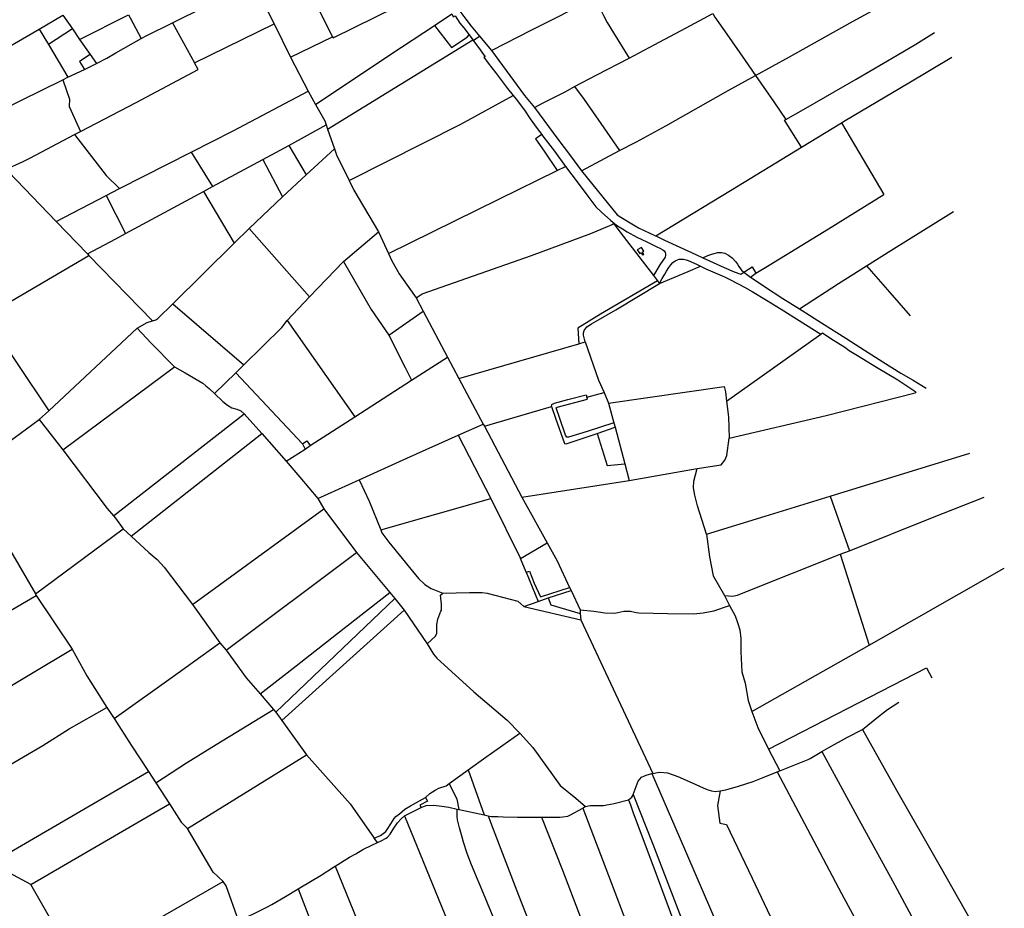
# Model space of a CAD drawing. Header units: inches. Extents: x 210911 to 224988, y 571697 to 586201.
# Tile 267 of 301: x 222844 to 224171, y 582867 to 584065. Entities that reach past the tile are written whole.
import ezdxf

# ---------------------------------------------------------------- set-up
doc = ezdxf.new("R2010")
doc.units = ezdxf.units.IN
doc.header["$MEASUREMENT"] = 0

msp = doc.modelspace()

# ---------------------------------------------------------------- linework, layer by layer
for points in [[(223207.846, 584150.343), (223207.888, 584150.264), (223220.453, 584126.674), (223250.018, 584072.812), (223258.647, 584055.328), (223265.973, 584041.604)], [(223050.058, 584060.447), (223068.096, 584069.483), (223121.374, 584094.847), (223160.126, 584112.278)], [(223160.126, 584112.278), (223187.479, 584058.858)], [(223265.973, 584041.604), (223266.75, 584040.149), (223408.346, 584110.01)], [(223836.288, 583989.471), (223882.094, 584014.611), (223963.821, 584060.301), (224026.114, 584094.813), (224042.418, 584103.86)], [(223429.416, 584087.932), (223437.534, 584076.097), (223445.541, 584065.095), (223452.964, 584055.996), (223464.15, 584042.319)], [(223480.04, 584022.983), (223534.426, 584050.867), (223619.649, 584094.128)], [(223619.649, 584094.128), (223631.429, 584070.294), (223636.059, 584060.986), (223644.528, 584047.066), (223665.865, 584012.769)], [(222870.432, 584051.994), (222902.629, 584070.467)], [(222902.629, 584070.467), (222915.225, 584052.099)], [(222924.854, 584038.057), (222990.819, 584071.136), (222992.97, 584067.197)], [(223403.287, 584056.894), (223426.753, 584072.474)], [(223426.753, 584072.474), (223428.752, 584068.417), (223431.221, 584069.64), (223437.569, 584059.899), (223442.753, 584053.453), (223450.098, 584044.079)], [(223665.865, 584012.769), (223699.571, 584030.714), (223742.56, 584053.795), (223778.512, 584073.114)], [(223778.512, 584073.114), (223781.284, 584068.019), (223797.367, 584044.873), (223822.355, 584009.398), (223836.288, 583989.471)], [(222992.97, 584067.197), (223008.208, 584039.294)], [(223008.208, 584039.294), (223014.623, 584042.785), (223050.058, 584060.447)], [(223050.058, 584060.447), (223079.744, 584006.465)], [(223079.744, 584006.465), (223187.479, 584058.858)], [(223187.479, 584058.858), (223209.31, 584014.147)], [(223243.18, 583950.33), (223344.704, 584017.995), (223403.287, 584056.894)], [(223403.287, 584056.894), (223426.274, 584026.937), (223447.23, 584041.163), (223450.098, 584044.079)], [(222724.526, 583967.489), (222870.432, 584051.994)], [(222870.432, 584051.994), (222882.915, 584031.026)], [(222915.225, 584052.099), (222882.915, 584031.026)], [(222915.225, 584052.099), (222924.854, 584038.057)], [(223450.098, 584044.079), (223455.042, 584037.556)], [(223877.169, 583930.247), (223900.628, 583943.522), (223971.775, 583984.443), (224027.031, 584016.878), (224052.095, 584031.649), (224077.56, 584047.366)], [(222882.915, 584031.026), (222909.196, 583986.883)], [(222924.854, 584038.057), (222939.172, 584017.743)], [(222947.8, 584005.503), (222961.901, 584012.781), (222973.999, 584019.793), (223008.208, 584039.294)], [(223209.31, 584014.147), (223265.973, 584041.604)], [(223259.371, 583917.114), (223455.042, 584037.556)], [(223455.042, 584037.556), (223455.73, 584036.649)], [(223455.73, 584036.649), (223464.15, 584042.319)], [(223455.73, 584036.649), (223462.666, 584027.283), (223471.762, 584014.701), (223470.052, 584013.864), (223475.562, 584006.023), (223485.675, 583993.32), (223502.003, 583971.701), (223509.344, 583962.406)], [(223464.15, 584042.319), (223480.04, 584022.983)], [(222939.172, 584017.743), (222924.733, 584008.075), (222931.43, 583997.607)], [(222939.172, 584017.743), (222947.8, 584005.503)], [(223480.04, 584022.983), (223505.007, 583989.57), (223524.925, 583962.574), (223538.054, 583946.276)], [(222926.047, 583913.947), (223001.236, 583953.12), (223084.637, 583997.254), (223079.744, 584006.465)], [(222931.43, 583997.607), (222947.8, 584005.503)], [(223209.31, 584014.147), (223233.319, 583968.163)], [(223592.275, 583974.402), (223622.069, 583990.196), (223665.865, 584012.769)], [(223951.962, 583925.58), (223957.186, 583928.768), (224042.567, 583979.246), (224100.654, 584014.127)], [(222909.196, 583986.883), (222931.43, 583997.607)], [(222777.597, 583906.88), (222796.044, 583921.778), (222809.058, 583936.602), (222819.182, 583942.604), (222902.462, 583983.633)], [(222902.462, 583983.633), (222909.196, 583986.883)], [(222902.462, 583983.633), (222911.576, 583957.547), (222910.907, 583947.574), (222926.047, 583913.947)], [(223652.938, 583888.082), (223675.717, 583900.023), (223715.222, 583921.621), (223799.414, 583969.232), (223836.288, 583989.471)], [(223836.288, 583989.471), (223860.93, 583953.811), (223877.169, 583930.247)], [(223075.358, 583886.154), (223131.968, 583914.885), (223233.319, 583968.163)], [(223233.319, 583968.163), (223243.18, 583950.33)], [(223538.054, 583946.276), (223549.886, 583952.317), (223580.472, 583967.886), (223592.275, 583974.402)], [(223592.275, 583974.402), (223604.93, 583956.864), (223631.458, 583918.731), (223652.938, 583888.082)], [(223288.28, 583847.656), (223438.709, 583923.655), (223509.344, 583962.406)], [(223509.344, 583962.406), (223513.333, 583957.354), (223524.539, 583942.435), (223532.549, 583930.862), (223541.964, 583917.901), (223547.935, 583909.701)], [(223243.18, 583950.33), (223255.561, 583928.39), (223257.418, 583922.678)], [(223538.054, 583946.276), (223569.428, 583903.531), (223586.525, 583880.901), (223601.45, 583860.827)], [(223898.173, 583892.756), (223875.307, 583929.194), (223877.169, 583930.247)], [(223898.173, 583892.756), (223951.962, 583925.58)], [(223951.962, 583925.58), (223975.356, 583886.135), (224009.254, 583828.808)], [(222918.197, 583909.856), (222926.047, 583913.947)], [(223206.9, 583895.234), (223257.418, 583922.678)], [(223257.418, 583922.678), (223259.371, 583917.114)], [(223259.371, 583917.114), (223268.642, 583890.655)], [(222825.286, 583862.488), (222848.889, 583873.318), (222857.738, 583878.118), (222918.197, 583909.856)], [(222918.197, 583909.856), (222960.936, 583854.396), (222978.731, 583837.114)], [(223547.935, 583909.701), (223542.159, 583905.693), (223539.687, 583903.975), (223551.081, 583887.281), (223568.822, 583861.259)], [(223547.935, 583909.701), (223549.33, 583907.785), (223564.953, 583887.241), (223580.122, 583866.764)], [(222978.731, 583837.114), (223075.358, 583886.154)], [(223075.358, 583886.154), (223104.316, 583839.722)], [(223171.929, 583876.31), (223206.9, 583895.234)], [(223206.9, 583895.234), (223230.546, 583855.371)], [(223230.546, 583855.371), (223268.642, 583890.655)], [(223268.642, 583890.655), (223271.299, 583882.531), (223288.28, 583847.656)], [(223601.45, 583860.827), (223652.938, 583888.082)], [(223701.87, 583773.185), (223802.454, 583834.332), (223898.173, 583892.756)], [(223104.316, 583839.722), (223171.929, 583876.31)], [(223171.929, 583876.31), (223198.568, 583825.753)], [(222829.36, 583859.32), (222893.242, 583792.674)], [(223341.36, 583749.648), (223490.111, 583822.911), (223568.822, 583861.259)], [(223568.822, 583861.259), (223580.122, 583866.764)], [(223580.122, 583866.764), (223588.52, 583855.568), (223600.881, 583838.815), (223610.29, 583826.87), (223620.795, 583812.391), (223628.908, 583804.821), (223640.723, 583794.225), (223644.331, 583791.061)], [(223601.45, 583860.827), (223630.18, 583825.473), (223649.761, 583801.715), (223654.544, 583798.506), (223667.169, 583790.584), (223678.578, 583784.051), (223685.968, 583780.478), (223701.319, 583773.462), (223701.87, 583773.185)], [(223198.568, 583825.753), (223230.546, 583855.371)], [(223288.28, 583847.656), (223294.531, 583834.931), (223327.95, 583778.635)], [(222960.931, 583827.861), (222978.731, 583837.114)], [(222986.95, 583776.363), (223091.909, 583833.024)], [(223091.909, 583833.024), (223104.316, 583839.722)], [(223091.909, 583833.024), (223133.172, 583763.528)], [(222893.242, 583792.674), (222960.931, 583827.861)], [(222960.931, 583827.861), (222986.95, 583776.363)], [(223153.64, 583783.004), (223198.568, 583825.753)], [(223836.603, 583722.755), (223854.448, 583733.921), (223934.632, 583782.65), (224009.254, 583828.808)], [(223985.521, 583732.72), (224018.652, 583753.653), (224102.831, 583806.244)], [(222893.242, 583792.674), (222935.44, 583748.94)], [(223133.172, 583763.528), (223153.64, 583783.004)], [(223153.64, 583783.004), (223234.711, 583691.101)], [(223280.792, 583738.636), (223327.95, 583778.635)], [(223327.95, 583778.635), (223341.36, 583749.648)], [(223378.662, 583689.845), (223386.669, 583695.044), (223534.285, 583746.97), (223613.952, 583776.631), (223645.138, 583789.298)], [(223645.138, 583789.298), (223644.047, 583790.753), (223644.331, 583791.061)], [(223644.331, 583791.061), (223650.232, 583786.791), (223656.673, 583782.576), (223663.304, 583778.553), (223675.985, 583771.711), (223689.491, 583765.192), (223702.17, 583758.794), (223708.029, 583756.291), (223711.089, 583754.405), (223713.004, 583752.893), (223714.478, 583750.679), (223714.996, 583749.094), (223714.69, 583747.123), (223714.134, 583744.642), (223707.273, 583734.308), (223698.509, 583719.731)], [(223645.138, 583789.298), (223657.559, 583772.736), (223678.75, 583745.24), (223698.509, 583719.731)], [(222935.44, 583748.94), (222974.066, 583769.408), (222986.95, 583776.363)], [(223701.87, 583773.185), (223713.424, 583767.379), (223734.251, 583758.111), (223755.527, 583748.085), (223764.981, 583743.79)], [(223050.485, 583681.771), (223133.172, 583763.528)], [(223685.439, 583752.461), (223682.232, 583757.586), (223676.79, 583754.248), (223680.186, 583749.379), (223682.021, 583750.534), (223683.817, 583747.56), (223685.487, 583748.173), (223683.414, 583751.241), (223685.439, 583752.461)], [(222797.578, 583665.226), (222937.338, 583746.973)], [(222935.44, 583748.94), (222937.338, 583746.973)], [(222937.338, 583746.973), (223023.286, 583658.711)], [(223234.711, 583691.101), (223280.792, 583738.636)], [(223280.792, 583738.636), (223318.215, 583673.859), (223341.891, 583639.62)], [(223341.36, 583749.648), (223345.887, 583739.779), (223355.681, 583722.275), (223358.716, 583717.627), (223378.662, 583689.845)], [(223706.594, 583709.175), (223710.433, 583715.97), (223713.702, 583721.581), (223716.219, 583725.472), (223719.174, 583730.51), (223722.011, 583734.021), (223724.787, 583737.152), (223727.822, 583739.458), (223730.797, 583741.129), (223733.271, 583741.717), (223736.192, 583741.799), (223738.924, 583741.626), (223742.421, 583741.077), (223745.222, 583740.015), (223756.367, 583735.259), (223761.813, 583732.415)], [(223764.981, 583743.79), (223771.923, 583746.729), (223778.768, 583749.187), (223785.237, 583750.881), (223790.445, 583750.978), (223794.834, 583749.926), (223799.677, 583747.416), (223804.781, 583743.701), (223808.939, 583738.837), (223811.692, 583735.297), (223813.746, 583731.753), (223817.268, 583727.012), (223820.362, 583724.282)], [(223764.981, 583743.79), (223773.998, 583739.692), (223793.871, 583730.609), (223807.182, 583724.787), (223816.157, 583721.669), (223820.362, 583724.282)], [(223706.594, 583709.175), (223745.184, 583725.405), (223761.813, 583732.415)], [(223761.813, 583732.415), (223768.984, 583728.67), (223794.203, 583717.844), (223800.446, 583714.771), (223813.508, 583708.058), (223821.154, 583704.233), (223831.735, 583698.139), (223850.732, 583686.764), (223870.815, 583674.443), (223924.185, 583640.803)], [(223820.362, 583724.282), (223831.532, 583731.677), (223836.603, 583722.755)], [(223895.603, 583675.001), (223948.162, 583709.116), (223985.521, 583732.72)], [(223985.521, 583732.72), (224013.955, 583700.71), (224044.547, 583665.632)], [(223703.94, 583712.64), (223627.132, 583667.755), (223596.69, 583648.668), (223597.918, 583627.8)], [(223698.509, 583719.731), (223703.94, 583712.64)], [(223703.94, 583712.64), (223706.594, 583709.175)], [(223820.362, 583724.282), (223829.487, 583717.395)], [(223829.487, 583717.395), (223836.603, 583722.755)], [(223829.487, 583717.395), (223836.983, 583712.592), (223848.017, 583705.168), (223873.079, 583688.814), (223895.603, 583675.001)], [(223606.709, 583630.349), (223604.159, 583639.368), (223604.169, 583642.481), (223605.196, 583645.591), (223608.962, 583650.534), (223614.822, 583654.517), (223621.381, 583658.434), (223647.679, 583673.595), (223706.594, 583709.175)], [(223204.748, 583659.409), (223234.711, 583691.101)], [(223378.662, 583689.845), (223388.31, 583671.799)], [(223023.286, 583658.711), (223027.729, 583660.208), (223030.531, 583662.041), (223050.485, 583681.771)], [(223050.485, 583681.771), (223146.582, 583599.506)], [(223895.603, 583675.001), (223899.218, 583672.784), (223925.044, 583656.244), (223957.756, 583635.238), (223982.88, 583619.075), (224007.812, 583603.291), (224032.04, 583588.329), (224048.677, 583578.654), (224066.05, 583568.089)], [(222797.578, 583665.226), (222883.447, 583537.589)], [(223002.693, 583648.732), (223016.149, 583656.307), (223023.286, 583658.711)], [(223146.582, 583599.506), (223197.764, 583649.607), (223204.748, 583659.409)], [(223204.748, 583659.409), (223296.059, 583529.179)], [(223341.891, 583639.62), (223388.31, 583671.799)], [(223388.31, 583671.799), (223420.9, 583609.919)], [(222883.447, 583537.589), (223002.693, 583648.732)], [(223002.693, 583648.732), (223021.397, 583628.843), (223053.02, 583596.809)], [(223341.891, 583639.62), (223363.972, 583595.626), (223372.236, 583578.78)], [(223796.993, 583550.454), (223924.185, 583640.803)], [(223924.185, 583640.803), (223926.207, 583642.531), (223937.75, 583634.792), (223956.304, 583623.223), (223962.238, 583618.815), (223973.777, 583611.965), (223999.216, 583596.185), (224027.84, 583579.028), (224052.202, 583562.86), (224051.194, 583561.646)], [(223436.397, 583580.978), (223597.918, 583627.8)], [(223597.918, 583627.8), (223606.709, 583630.349)], [(223606.709, 583630.349), (223624.679, 583578.816), (223631.992, 583561.969)], [(223372.236, 583578.78), (223420.9, 583609.919)], [(223420.9, 583609.919), (223436.397, 583580.978)], [(222902.549, 583485.067), (223053.02, 583596.809)], [(223053.02, 583596.809), (223067.152, 583588.793), (223090.938, 583574.737), (223095.249, 583571.292), (223099.622, 583567.72), (223106.877, 583560.613)], [(223135.404, 583588.565), (223146.582, 583599.506)], [(223106.877, 583560.613), (223135.404, 583588.565)], [(223135.404, 583588.565), (223225.662, 583492.964)], [(223436.397, 583580.978), (223469.085, 583519.555)], [(223296.059, 583529.179), (223372.236, 583578.78)], [(223638.156, 583547.893), (223793.895, 583570.251), (223795.46, 583563.13), (223796.993, 583550.454)], [(223106.877, 583560.613), (223118.122, 583549.996), (223124.334, 583545.211), (223130.424, 583541.696), (223137.028, 583539.895), (223142.548, 583537.336), (223146.691, 583533.534)], [(223560.98, 583543.078), (223561.379, 583545.975), (223565.153, 583547.691), (223583.219, 583552.714), (223607.85, 583558.885), (223608.86, 583555.783)], [(223645.11, 583521.43), (223609.262, 583509.616), (223584.069, 583501.758), (223581.909, 583502.082), (223580.138, 583504.757), (223571.953, 583528.291), (223567.485, 583541.648), (223568.886, 583542.406), (223609.682, 583553.257), (223608.86, 583555.783)], [(223608.86, 583555.783), (223631.992, 583561.969)], [(223631.992, 583561.969), (223638.156, 583547.893)], [(223800.478, 583500.69), (223931.234, 583531.296), (224051.194, 583561.646)], [(223470.598, 583516.694), (223560.98, 583543.078)], [(223560.98, 583543.078), (223566.295, 583527.674), (223578.576, 583493.516), (223580.735, 583493.128), (223622.478, 583506.906)], [(223638.156, 583547.893), (223645.11, 583521.43)], [(223796.993, 583550.454), (223799.862, 583529.379), (223800.478, 583500.69)], [(222870.592, 583525.607), (222883.447, 583537.589)], [(222970.485, 583396.129), (223146.691, 583533.534)], [(223146.691, 583533.534), (223170.754, 583506.909)], [(223236, 583490.621), (223296.059, 583529.179)], [(222767.548, 583450.298), (222870.592, 583525.607)], [(222870.592, 583525.607), (222902.549, 583485.067)], [(223435.217, 583504.501), (223469.085, 583519.555)], [(223469.085, 583519.555), (223470.598, 583516.694)], [(223470.598, 583516.694), (223521.219, 583420.981)], [(223622.478, 583506.906), (223646.727, 583515.268)], [(223645.11, 583521.43), (223646.727, 583515.268)], [(223646.727, 583515.268), (223659.935, 583466.251)], [(222994.568, 583368.38), (223170.754, 583506.909)], [(223170.754, 583506.909), (223203.611, 583469.479)], [(223301.671, 583444.672), (223366.113, 583473.762), (223435.217, 583504.501)], [(223435.217, 583504.501), (223479.382, 583419.121)], [(223622.478, 583506.906), (223635.931, 583463.847), (223659.935, 583466.251)], [(223757.621, 583459.562), (223789.926, 583464.799), (223794.648, 583470.755), (223797.53, 583477.226), (223800.478, 583500.69)], [(223225.662, 583492.964), (223231.137, 583496.89), (223236, 583490.621)], [(223225.662, 583492.964), (223228.947, 583486.017)], [(223228.947, 583486.017), (223236, 583490.621)], [(222902.549, 583485.067), (222962.194, 583405.72), (222970.485, 583396.129)], [(223203.611, 583469.479), (223228.947, 583486.017)], [(223936.702, 583422.327), (224124.906, 583480.258)], [(223203.611, 583469.479), (223221.698, 583448.191), (223246.026, 583419.449)], [(223659.935, 583466.251), (223665.826, 583443.653)], [(223665.826, 583443.653), (223757.621, 583459.562)], [(223770.137, 583371.28), (223757.903, 583409.377), (223754.138, 583423.938), (223752.581, 583433.664), (223752.864, 583442.494), (223757.621, 583459.562)], [(223246.026, 583419.449), (223301.671, 583444.672)], [(223301.671, 583444.672), (223315.143, 583415.797), (223331.229, 583376.937)], [(223521.219, 583420.981), (223665.826, 583443.653)], [(223521.219, 583420.981), (223555.495, 583359.756)], [(223770.137, 583371.28), (223848.994, 583395.416), (223936.702, 583422.327)], [(223936.702, 583422.327), (223962.615, 583349.009)], [(223962.615, 583349.009), (224074.732, 583393.779), (224144.474, 583420.942)], [(223246.026, 583419.449), (223254.37, 583405.364)], [(223331.229, 583376.937), (223479.382, 583419.121)], [(223479.382, 583419.121), (223519.49, 583338.576)], [(222970.485, 583396.129), (222973.464, 583392.595), (222983.758, 583378.378)], [(223077.222, 583276.298), (223254.37, 583405.364)], [(223254.37, 583405.364), (223298.301, 583346.75)], [(222820.768, 583368.235), (222865.382, 583290.671)], [(222865.382, 583290.671), (222983.758, 583378.378)], [(222983.758, 583378.378), (222994.568, 583368.38)], [(222994.568, 583368.38), (223018.309, 583346.702), (223029.4, 583337.072), (223039.153, 583326.62), (223077.222, 583276.298)], [(223331.229, 583376.937), (223332.417, 583373.236), (223342.035, 583360.498), (223373.747, 583321.32), (223381.85, 583311.382), (223390.467, 583303.412), (223398.839, 583298.174), (223414.441, 583291.953)], [(223770.137, 583371.28), (223774.075, 583340.771), (223779.138, 583314.96), (223794.221, 583288.402)], [(223519.49, 583338.576), (223555.495, 583359.756)], [(223555.495, 583359.756), (223568.777, 583335.16), (223585.482, 583299.564)], [(223122.612, 583214.798), (223298.301, 583346.75)], [(223298.301, 583346.75), (223343.054, 583292.675)], [(223794.221, 583288.402), (223804.915, 583287.873), (223811.783, 583289.121), (223821.52, 583293.091), (223950.176, 583344.119)], [(223950.176, 583344.119), (223962.615, 583349.009)], [(223950.176, 583344.119), (223989.314, 583221.538)], [(223527.107, 583319.919), (223519.317, 583338.474), (223519.49, 583338.576)], [(223527.107, 583319.919), (223531.297, 583321.482), (223537.933, 583305.079), (223546.247, 583286.76), (223585.482, 583299.564)], [(223527.107, 583319.919), (223543.234, 583280.544)], [(223989.314, 583221.538), (224171.481, 583325.331)], [(222688.773, 583184.961), (222866.466, 583288.456)], [(222865.382, 583290.671), (222866.466, 583288.456)], [(222866.466, 583288.456), (222914.983, 583216.048)], [(223168.373, 583155.941), (223216.858, 583193.629), (223271.337, 583236.588), (223343.054, 583292.675)], [(223343.054, 583292.675), (223350.056, 583284.639)], [(223393.695, 583223.589), (223404.791, 583233.669), (223406.712, 583238.046), (223406.75, 583249.355), (223407.981, 583256.593), (223412.02, 583267.444), (223412.851, 583268.839), (223412.751, 583276.972), (223411.583, 583289.047), (223414.441, 583291.953)], [(223414.441, 583291.953), (223450.554, 583292.73), (223467.523, 583292.738), (223474.511, 583291.952), (223515.531, 583281.143), (223523.857, 583273.773)], [(223556.753, 583285.268), (223587.573, 583295.344)], [(223585.482, 583299.564), (223587.573, 583295.344)], [(223587.573, 583295.344), (223599.703, 583269.454)], [(223794.221, 583288.402), (223800.933, 583275.243)], [(223077.222, 583276.298), (223114.181, 583224.767)], [(223189.364, 583131.487), (223350.056, 583284.639)], [(223350.056, 583284.639), (223362.465, 583268.735)], [(223523.857, 583273.773), (223543.234, 583280.544)], [(223543.234, 583280.544), (223556.753, 583285.268)], [(223556.753, 583285.268), (223560.321, 583276.102), (223599.793, 583264.561)], [(223599.703, 583269.454), (223618.063, 583267.461), (223632.927, 583265.062), (223646.59, 583264.826), (223658.42, 583267.455), (223667.381, 583267.679), (223675.065, 583265.812), (223678.94, 583265.291), (223717.642, 583264.464), (223752.785, 583263.839), (223765.501, 583265.322), (223779.873, 583268.006), (223800.933, 583275.243)], [(223800.933, 583275.243), (223808.831, 583261.049), (223812.043, 583252.207), (223815.125, 583242.222), (223816.548, 583230.654), (223816.362, 583212.739), (223817.736, 583185.859), (223822.388, 583170.342), (223826.252, 583147.267), (223831.314, 583132.118)], [(223197.575, 583120.142), (223362.465, 583268.735)], [(223362.465, 583268.735), (223393.695, 583223.589)], [(223523.857, 583273.773), (223600.656, 583255.818)], [(223599.703, 583269.454), (223599.793, 583264.561)], [(223599.793, 583264.561), (223600.656, 583255.818)], [(223600.656, 583255.818), (223697.85, 583048.893)], [(222971.698, 583122.757), (223054.566, 583182.031), (223114.181, 583224.767)], [(223114.181, 583224.767), (223122.612, 583214.798)], [(223393.695, 583223.589), (223402.233, 583209.344), (223406.41, 583204.184), (223456.341, 583158.592), (223501.34, 583120.514), (223518.335, 583103.151)], [(223831.314, 583132.118), (223989.314, 583221.538)], [(222748.039, 583116.334), (222914.983, 583216.048)], [(222914.983, 583216.048), (222934.697, 583180.204), (222961.598, 583137.537)], [(223122.612, 583214.798), (223149.629, 583177.778), (223168.373, 583155.941)], [(223853.803, 583081.373), (224066.757, 583191.008), (224073.668, 583177.776)], [(223168.373, 583155.941), (223186.344, 583135.007)], [(223980.196, 583108.137), (224001.743, 583125.61), (224014.056, 583135.064), (224029.125, 583144.718)], [(222791.436, 583037.355), (222875.537, 583086.243), (222911.011, 583108.807), (222961.598, 583137.537)], [(222961.598, 583137.537), (222971.698, 583122.757)], [(223027.568, 583036.293), (223069.237, 583063.048), (223109.295, 583087.948), (223186.344, 583135.007)], [(223186.344, 583135.007), (223189.364, 583131.487)], [(223189.364, 583131.487), (223197.575, 583120.142)], [(223831.314, 583132.118), (223839.288, 583110.692), (223853.803, 583081.373)], [(222971.698, 583122.757), (222994.576, 583086.93), (223017.831, 583051.239)], [(223197.575, 583120.142), (223231.03, 583073.892)], [(223448.796, 583053.674), (223472.704, 583070.799), (223518.335, 583103.151)], [(223518.335, 583103.151), (223536.046, 583083.677), (223572.675, 583032.411), (223594.101, 583015.441), (223606.965, 583004.424)], [(223925.359, 583078.172), (223934.939, 583083.769), (223960.233, 583097.592), (223980.196, 583108.137)], [(223980.196, 583108.137), (224026.306, 583026.201), (224084.826, 582923.417), (224134.612, 582836.435), (224170.959, 582773.027)], [(223853.803, 583081.373), (223868.951, 583052.499)], [(223868.951, 583052.499), (223907.027, 583067.611), (223909.638, 583068.802), (223925.359, 583078.172)], [(223925.359, 583078.172), (223975.267, 582986.935), (224020.568, 582904.043), (224074.97, 582802.871), (224085.742, 582783.262)], [(223070.511, 582974.449), (223164.787, 583032.999), (223231.03, 583073.892)], [(223231.03, 583073.892), (223289.588, 583007.744), (223322.28, 582961.477)], [(222805.542, 582927.916), (223017.831, 583051.239)], [(223017.831, 583051.239), (223027.568, 583036.293)], [(223423.067, 583035.077), (223448.796, 583053.674)], [(223448.796, 583053.674), (223470.239, 582992.807)], [(223671.155, 583020.54), (223676.487, 583034.924), (223677.968, 583038.345), (223682.447, 583043.908), (223688.814, 583046.665), (223696.286, 583048.535)], [(223696.286, 583048.535), (223697.85, 583048.893)], [(223696.286, 583048.535), (223733.226, 582963.842), (223798.009, 582813.834), (223817.436, 582768.137)], [(223697.85, 583048.893), (223703.823, 583050.26), (223707.318, 583050.684), (223717.283, 583049.609), (223731.289, 583044.573), (223750.608, 583035.95), (223765.431, 583029.512), (223770.942, 583027.002), (223776.585, 583025.445), (223781.66, 583024.463), (223788.294, 583025.547)], [(223788.294, 583025.547), (223795.9, 583026.919), (223813.012, 583031.582), (223832.926, 583037.752), (223844.386, 583042.512), (223865.438, 583051.105)], [(223865.438, 583051.105), (223868.951, 583052.499)], [(223865.438, 583051.105), (223898.051, 582988.785), (223952.07, 582887.171), (224022.62, 582756.563), (224025.875, 582750.559)], [(223027.568, 583036.293), (223046.091, 583007.866)], [(223391.381, 583016.254), (223396.914, 583021.875), (223404.11, 583026.171), (223409.139, 583028.759), (223419.001, 583032.285), (223423.067, 583035.077)], [(223423.067, 583035.077), (223433.305, 583014.194), (223436.039, 583000.416)], [(223788.294, 583025.547), (223784.66, 583005.583), (223788.013, 582981.811), (223796.894, 582980.107), (223831.46, 582907.694), (223880.011, 582805.16), (223882.052, 582800.897)], [(223322.28, 582961.477), (223330.694, 582965.041), (223337.641, 582970.736), (223340.385, 582974.412), (223344.475, 582981.069), (223348.946, 582987.979), (223351.497, 582990.639), (223356.021, 582994.246), (223363.35, 583000.448), (223371.183, 583005.06), (223391.381, 583016.254)], [(223391.381, 583016.254), (223394.147, 583011.591), (223383.452, 583005.972), (223385.432, 583002.9)], [(223606.965, 583004.424), (223613.441, 583005.636), (223623.539, 583005.767), (223631.224, 583005.786), (223635.865, 583006.52), (223645.466, 583008.496), (223664.897, 583013.422)], [(223664.897, 583013.422), (223669.204, 583016.804), (223670.613, 583018.891), (223671.155, 583020.54)], [(223664.897, 583013.422), (223667.427, 583006.335), (223671.239, 582995.834), (223696.312, 582929.002), (223719.502, 582865.992), (223750.946, 582780.959), (223763.079, 582747.615)], [(223671.155, 583020.54), (223697.789, 582953.317), (223733.694, 582860.192), (223766.365, 582778.645), (223776.31, 582752.599)], [(222859.16, 582898.938), (223046.091, 583007.866)], [(223046.091, 583007.866), (223061.73, 582983.148), (223070.511, 582974.449)], [(223363.09, 582991.599), (223370.843, 582995.884), (223380.842, 583000.651), (223385.432, 583002.9)], [(223385.432, 583002.9), (223391.984, 583005.476), (223402.021, 583005.862), (223413.382, 583004.715), (223422.646, 583003.2), (223433.81, 583000.862)], [(223560.123, 582659.742), (223552.398, 582680.892), (223491.817, 582832.717), (223471.847, 582881.799), (223453.372, 582925.729), (223447.427, 582940.752), (223442.501, 582956.214), (223440.508, 582962.831), (223437.279, 582975.297), (223434.294, 582986.111), (223433.75, 582990.814), (223433.81, 583000.862)], [(223433.81, 583000.862), (223436.039, 583000.416)], [(223436.039, 583000.416), (223436.791, 583000.259), (223470.239, 582992.807)], [(223547.844, 582989.764), (223572.32, 582989.746), (223576.323, 582990.104), (223583.315, 582991.079), (223586.502, 582992.965), (223603.248, 583002.131)], [(223603.248, 583002.131), (223606.193, 583004.281), (223606.965, 583004.424)], [(223603.248, 583002.131), (223641.661, 582901.823), (223683.808, 582790.308), (223707.947, 582726.34)], [(223326.453, 582955.571), (223331.689, 582958.072), (223338.313, 582961.399), (223340.036, 582962.722), (223343.681, 582967.019), (223348.62, 582975.247), (223353.616, 582982.394), (223358.601, 582987.763), (223363.09, 582991.599)], [(223363.09, 582991.599), (223417.411, 582858.684), (223440.135, 582802.79), (223455.996, 582763.614)], [(223470.239, 582992.807), (223475.577, 582991.586)], [(223475.577, 582991.586), (223479.73, 582990.798), (223488.731, 582990.57)], [(223475.577, 582991.586), (223480.108, 582979.491), (223516.513, 582884.903), (223573.137, 582740.595), (223598.841, 582675.8)], [(223488.731, 582990.57), (223496.05, 582990.385), (223515.481, 582989.953), (223537.932, 582989.822)], [(223537.932, 582989.822), (223547.844, 582989.764)], [(223547.844, 582989.764), (223575.9, 582918.341), (223624.87, 582790.019), (223650.02, 582725.41), (223658.641, 582703.491)], [(223118.48, 582903.203), (223105.043, 582915.723), (223070.511, 582974.449)], [(223269.702, 582923.893), (223288.753, 582935.905), (223297.228, 582940.682), (223306.659, 582946.088), (223318.951, 582951.986), (223326.453, 582955.571)], [(223326.453, 582955.571), (223322.28, 582961.477)], [(222859.16, 582898.938), (222805.542, 582927.916)], [(223221.935, 582894.567), (223250.696, 582911.868), (223267.167, 582922.289)], [(223267.167, 582922.289), (223269.702, 582923.893)], [(223269.702, 582923.893), (223299.176, 582851.123), (223342.809, 582743.79), (223352.182, 582720.017)], [(222925.395, 582792.091), (223118.48, 582903.203)], [(223139.015, 582850.616), (223122.559, 582897.389), (223118.48, 582903.203)], [(222921.904, 582790.11), (222859.16, 582898.938)], [(223150.358, 582855.671), (223158.617, 582859.379), (223177.596, 582868.476), (223184.222, 582872.121), (223202.767, 582882.936), (223219.554, 582893.135)], [(223219.554, 582893.135), (223221.935, 582894.567)], [(223219.554, 582893.135), (223257.75, 582794.208), (223284.689, 582726.206)]]:
    msp.add_lwpolyline(points)

doc.saveas('drawing.dxf')
